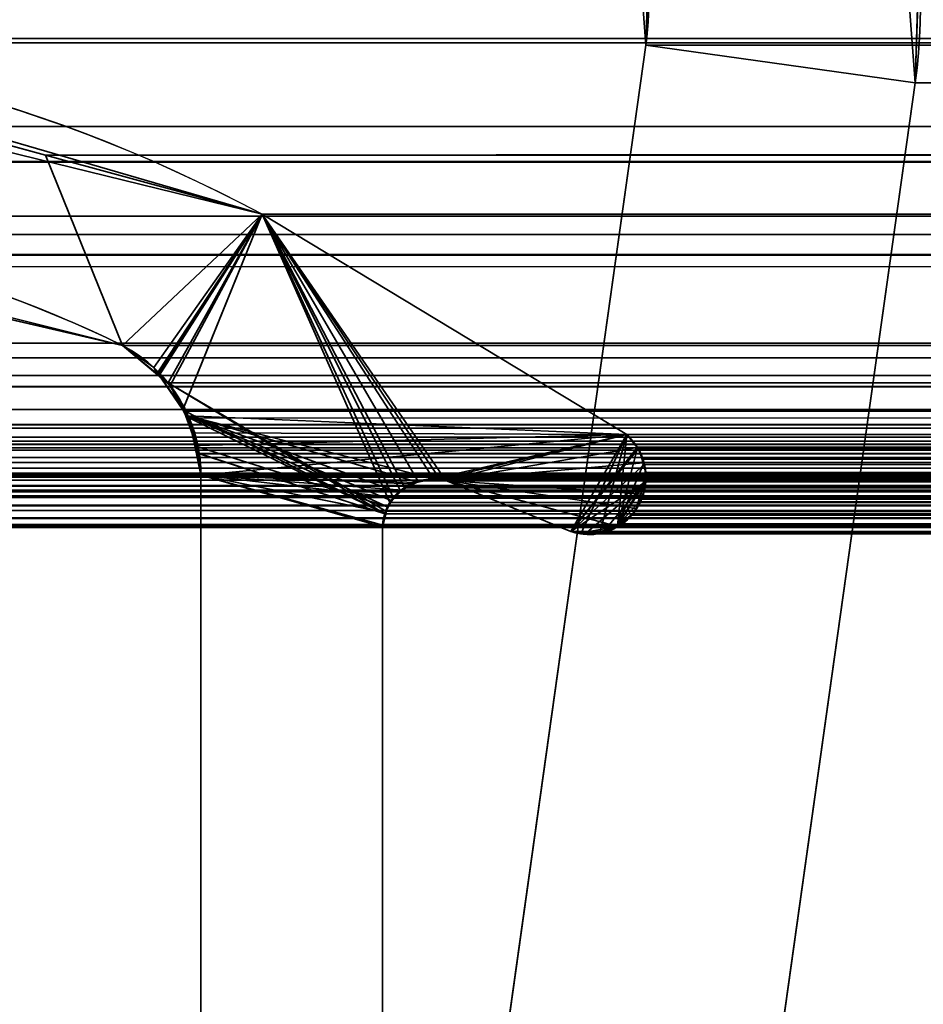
# Model space of a CAD drawing. Header units: millimetres. Extents: x -508 to 6708, y -115 to 193.
# Tile 749 of 1056: x 2595 to 2599.99, y 7.91 to 13.34. Entities that reach past the tile are written whole.
import ezdxf

# ---------------------------------------------------------------- set-up
doc = ezdxf.new("R2010")
doc.units = ezdxf.units.MM
doc.layers.add('151', color=7, linetype='Continuous', true_color=0xffffff)

# ---------------------------------------------------------------- blocks, each defined once
blk = doc.blocks.new('UG_SURFACE_003')
at = {"layer": '151', "color": 252, "linetype": 'Continuous', "lineweight": 35}
for points in [[(3607.5001, -10, 2215.25), (3607.5001, 174.4, 2215.25), (2392.4999, 174.4, 2215.25), (2392.4999, -10, 2215.25)], [(2542.5, -10, 2065.2499), (2542.5, 174.4, 2065.2499), (3457.5, 174.4, 2065.2499), (3457.5, -10, 2065.2499)]]:
    blk.add_3dface(points, dxfattribs=at)
blk = doc.blocks.new('UG_SURFACE_208')
at = {"layer": '151', "color": 252, "linetype": 'Continuous', "lineweight": 35}
for points in [[(2598.4547, 13.2001, -7.75), (2598.4049, 13.8687, -7.75), (2599.8433, 14.2948, -7.75), (2599.9401, 12.9913, -7.75)], [(2599.9615, 13.6483, 2007.2885), (2599.9401, 12.9913, -7.75), (2599.8433, 14.2948, -7.75)], [(2598.4657, 13.5371, 2008.7843), (2598.4049, 13.8687, -7.75), (2598.4547, 13.2001, -7.75)], [(2599.9401, 12.9913, 2007.3099), (2599.9615, 13.6483, 2007.2885), (2598.4657, 13.5371, 2008.7843), (2598.4547, 13.2001, 2008.7953)], [(2599.9615, 13.6483, 2007.2885), (2599.9401, 12.9913, 2007.3099), (2599.9401, 12.9913, -7.75)], [(2598.4547, 13.2001, -7.75), (2598.4547, 13.2001, 2008.7953), (2598.4657, 13.5371, 2008.7843)], [(2598.4547, 13.2001, 2008.7953), (2598.4547, 13.2001, -7.75), (2597.5218, 6.5631, -7.75), (2597.5218, 6.5631, 2009.7282)], [(2599.0074, 6.3544, 2008.2426), (2599.9401, 12.9913, 2007.3099), (2598.4547, 13.2001, 2008.7953), (2597.5218, 6.5631, 2009.7282)], [(2597.5218, 6.5631, -7.75), (2598.4547, 13.2001, -7.75), (2599.9401, 12.9913, -7.75), (2599.0074, 6.3544, -7.75)], [(2599.9401, 12.9913, 2007.3099), (2599.0074, 6.3544, 2008.2426), (2599.0074, 6.3544, -7.75), (2599.9401, 12.9913, -7.75)]]:
    blk.add_3dface(points, dxfattribs=at)
blk = doc.blocks.new('UG_SURFACE_209')
at = {"layer": '151', "color": 252, "linetype": 'Continuous', "lineweight": 35}
for points in [[(2598.4547, 13.2001, -7.75), (2598.4049, 13.8687, -7.75), (2599.8433, 14.2948, -7.75), (2599.9401, 12.9913, -7.75)], [(2599.9615, 13.6483, 2007.2885), (2599.9401, 12.9913, -7.75), (2599.8433, 14.2948, -7.75)], [(2598.4657, 13.5371, 2008.7843), (2598.4049, 13.8687, -7.75), (2598.4547, 13.2001, -7.75)], [(2599.9401, 12.9913, 2007.3099), (2599.9615, 13.6483, 2007.2885), (2598.4657, 13.5371, 2008.7843), (2598.4547, 13.2001, 2008.7953)], [(2599.9615, 13.6483, 2007.2885), (2599.9401, 12.9913, 2007.3099), (2599.9401, 12.9913, -7.75)], [(2598.4547, 13.2001, -7.75), (2598.4547, 13.2001, 2008.7953), (2598.4657, 13.5371, 2008.7843)], [(2598.4547, 13.2001, 2008.7953), (2598.4547, 13.2001, -7.75), (2597.5218, 6.5631, -7.75), (2597.5218, 6.5631, 2009.7282)], [(2599.0074, 6.3544, 2008.2426), (2599.9401, 12.9913, 2007.3099), (2598.4547, 13.2001, 2008.7953), (2597.5218, 6.5631, 2009.7282)], [(2597.5218, 6.5631, -7.75), (2598.4547, 13.2001, -7.75), (2599.9401, 12.9913, -7.75), (2599.0074, 6.3544, -7.75)], [(2599.9401, 12.9913, 2007.3099), (2599.0074, 6.3544, 2008.2426), (2599.0074, 6.3544, -7.75), (2599.9401, 12.9913, -7.75)]]:
    blk.add_3dface(points, dxfattribs=at)
blk = doc.blocks.new('UG_SURFACE_210')
at = {"layer": '151', "color": 252, "linetype": 'Continuous', "lineweight": 35}
for points in [[(2598.4547, 13.2001, 2008.7953), (2598.4657, 13.5371, 2008.7843), (2599.9615, 13.6483, 2007.2885), (2599.9401, 12.9913, 2007.3099)], [(3400.0385, 13.6483, 2007.2885), (2599.9401, 12.9913, 2007.3099), (2599.9615, 13.6483, 2007.2885)], [(3400.0385, 13.6483, 2007.2885), (3400.0599, 12.9913, 2007.3099), (2599.9401, 12.9913, 2007.3099)], [(2598.4657, 13.5371, 2008.7843), (2598.4547, 13.2001, 2008.7953), (3401.5453, 13.2001, 2008.7953)], [(2598.4657, 13.5371, 2008.7843), (3401.5453, 13.2001, 2008.7953), (3401.5343, 13.5371, 2008.7843)], [(2585.5, -21.92, 2021.75), (3414.5, -21.92, 2021.75), (3414.5, 13.42, 2021.75), (2585.5, 13.42, 2021.75)], [(2586.9999, -21.92, 2020.2501), (2586.9999, 13.42, 2020.2501), (3413.0001, 13.42, 2020.2501), (3413.0001, -21.92, 2020.2501)], [(2598.4547, 13.2001, 2008.7953), (2597.5218, 6.5631, 2009.7282), (3402.4782, 6.5631, 2009.7282), (3401.5453, 13.2001, 2008.7953)], [(2597.5218, 6.5631, 2009.7282), (2598.4547, 13.2001, 2008.7953), (2599.9401, 12.9913, 2007.3099), (2599.0074, 6.3544, 2008.2426)], [(2599.9401, 12.9913, 2007.3099), (3400.0599, 12.9913, 2007.3099), (3400.9926, 6.3544, 2008.2426), (2599.0074, 6.3544, 2008.2426)]]:
    blk.add_3dface(points, dxfattribs=at)
blk = doc.blocks.new('UG_SURFACE_216')
at = {"layer": '151', "color": 7, "linetype": 'Continuous', "lineweight": 35}
for points in [[(2593.657, 13.0469, -7.75), (2593.6592, 12.9246, 2013.5908), (2596.3371, 12.2666, 2010.9129)], [(2596.3371, 12.2666, 2010.9129), (2596.3371, 12.2666, -7.75), (2593.657, 13.0469, -7.75)], [(2593.657, 13.0469, -7.75), (2596.3371, 12.2666, -7.75), (2595.5677, 11.5427, -7.75), (2594.0132, 11.9305, -7.75)], [(2594.0294, 11.8991, 2013.2208), (2595.5677, 11.5427, 2011.6823), (2596.3371, 12.2666, 2010.9129), (2593.6592, 12.9246, 2013.5908)], [(2595.7394, 11.4215, -7.75), (2595.5677, 11.5427, -7.75), (2596.3371, 12.2666, -7.75)], [(2596.3371, 12.2666, 2010.9129), (2595.5677, 11.5427, 2011.6823), (2595.7596, 11.3814, 2011.4903)], [(2595.7603, 11.3921, -7.75), (2595.7394, 11.4215, -7.75), (2596.3371, 12.2666, -7.75)], [(2595.7596, 11.3814, 2011.4903), (2595.8309, 11.3216, 2011.4191), (2596.3371, 12.2666, 2010.9129)], [(2595.9022, 11.1942, -7.75), (2595.7603, 11.3921, -7.75), (2596.3371, 12.2666, -7.75)], [(2596.3371, 12.2666, 2010.9129), (2595.8309, 11.3216, 2011.4191), (2595.8993, 11.1889, 2011.3509)], [(2595.8993, 11.1889, 2011.3509), (2595.9654, 11.0607, 2011.2846), (2598.35, 11.0514, 2008.8999), (2596.3371, 12.2666, 2010.9129)], [(2596.3371, 12.2666, -7.75), (2598.35, 11.0514, -7.75), (2595.9299, 11.1557, -7.75), (2595.9022, 11.1942, -7.75)], [(2596.3371, 12.2666, 2010.9129), (2598.35, 11.0514, 2008.8999), (2598.35, 11.0514, -7.75), (2596.3371, 12.2666, -7.75)], [(2594.0132, 11.9305, -7.75), (2595.5677, 11.5427, -7.75), (2595.5677, 11.5427, 2011.6823)], [(2595.5677, 11.5427, 2011.6823), (2594.0294, 11.8991, 2013.2208), (2594.0132, 11.9305, -7.75)], [(2595.5677, 11.5427, -7.75), (2595.7394, 11.4215, -7.75), (2595.7596, 11.3814, 2011.4903)], [(2595.7596, 11.3814, 2011.4903), (2595.5677, 11.5427, 2011.6823), (2595.5677, 11.5427, -7.75)], [(2595.7394, 11.4215, -7.75), (2595.7603, 11.3921, -7.75), (2595.7596, 11.3814, 2011.4903)], [(2595.8309, 11.3216, 2011.4191), (2595.7596, 11.3814, 2011.4903), (2595.7603, 11.3921, -7.75)], [(2595.7603, 11.3921, -7.75), (2595.9022, 11.1942, -7.75), (2595.8993, 11.1889, 2011.3509)], [(2595.8993, 11.1889, 2011.3509), (2595.8309, 11.3216, 2011.4191), (2595.7603, 11.3921, -7.75)], [(2595.9654, 11.0607, 2011.2846), (2595.8993, 11.1889, 2011.3509), (2595.9022, 11.1942, -7.75)], [(2595.9022, 11.1942, -7.75), (2595.9299, 11.1557, -7.75), (2595.9756, 10.9915, 2011.2743)], [(2595.9756, 10.9915, 2011.2743), (2595.9654, 11.0607, 2011.2846), (2595.9022, 11.1942, -7.75)], [(2595.9654, 10.9898, -7.75), (2595.9299, 11.1557, -7.75), (2597.0285, 10.6524, -7.75)], [(2595.9299, 11.1557, -7.75), (2597.0879, 10.7338, -7.75), (2597.0528, 10.6857, -7.75)], [(2595.9299, 11.1557, -7.75), (2597.1832, 10.7922, -7.75), (2597.1096, 10.7471, -7.75), (2597.0879, 10.7338, -7.75)], [(2597.3179, 10.8051, -7.75), (2597.2838, 10.8082, -7.75), (2595.9299, 11.1557, -7.75), (2598.35, 11.0514, -7.75)], [(2597.2838, 10.8082, -7.75), (2597.1878, 10.793, -7.75), (2597.1832, 10.7922, -7.75), (2595.9299, 11.1557, -7.75)], [(2597.0528, 10.6857, -7.75), (2597.0285, 10.6524, -7.75), (2595.9299, 11.1557, -7.75)], [(2595.9299, 11.1557, -7.75), (2595.9654, 10.9898, -7.75), (2595.9756, 10.9915, 2011.2743)], [(2598.35, 11.0514, 2008.8999), (2595.9654, 11.0607, 2011.2846), (2595.9756, 10.9915, 2011.2743)], [(2595.9756, 10.9915, 2011.2743), (2596, 10.8277, 2011.25), (2598.35, 11.0514, 2008.8999)], [(2597.1885, 10.7875, 2010.0615), (2597.2838, 10.8082, 2009.9661), (2598.35, 11.0514, 2008.8999), (2596, 10.8277, 2011.25)], [(2598.35, 11.0514, 2008.8999), (2597.2838, 10.8082, 2009.9661), (2597.3179, 10.8051, 2009.932)], [(2598.35, 11.0514, -7.75), (2597.3516, 10.798, -7.75), (2597.3179, 10.8051, -7.75)], [(2597.3179, 10.8051, 2009.932), (2597.3516, 10.798, 2009.8984), (2598.35, 11.0514, 2008.8999)], [(2597.3516, 10.798, -7.75), (2598.35, 11.0514, -7.75), (2598.4058, 10.9797, -7.75)], [(2598.35, 11.0514, 2008.8999), (2597.3516, 10.798, 2009.8984), (2598.0399, 10.5173, 2009.2101), (2598.0966, 10.5037, 2009.1534)], [(2598.0966, 10.5037, 2009.1534), (2598.0968, 10.5036, 2009.1531), (2598.202, 10.5184, 2009.048), (2598.35, 11.0514, 2008.8999)], [(2598.202, 10.5184, 2009.048), (2598.2704, 10.528, 2008.9796), (2598.2988, 10.5489, 2008.9514), (2598.35, 11.0514, 2008.8999)], [(2598.4075, 10.9798, 2008.8425), (2598.35, 11.0514, 2008.8999), (2598.2988, 10.5489, 2008.9514)], [(2598.35, 11.0514, -7.75), (2598.35, 11.0514, 2008.8999), (2598.4075, 10.9798, 2008.8425)], [(2598.4075, 10.9798, 2008.8425), (2598.4058, 10.9797, -7.75), (2598.35, 11.0514, -7.75)], [(2596, 10.8277, 2011.25), (2595.9756, 10.9915, 2011.2743), (2595.9654, 10.9898, -7.75)], [(2597.0285, 10.6524, -7.75), (2597.0209, 10.6205, -7.75), (2596, 10.8277, -7.75), (2595.9654, 10.9898, -7.75)], [(2595.9654, 10.9898, -7.75), (2596, 10.8277, -7.75), (2596, 10.8277, 2011.25)], [(2598.4058, 10.9797, -7.75), (2598.4218, 10.9593, -7.75), (2598.4392, 10.8953, -7.75), (2597.3516, 10.798, -7.75)], [(2598.4437, 10.8957, 2008.8062), (2598.4173, 10.9675, 2008.8327), (2598.4075, 10.9798, 2008.8425), (2598.2988, 10.5489, 2008.9514)], [(2598.4058, 10.9797, -7.75), (2598.4075, 10.9798, 2008.8425), (2598.4173, 10.9675, 2008.8327)], [(2598.4173, 10.9675, 2008.8327), (2598.4218, 10.9593, -7.75), (2598.4058, 10.9797, -7.75)], [(2598.4173, 10.9675, 2008.8327), (2598.4392, 10.8953, -7.75), (2598.4218, 10.9593, -7.75)], [(2598.4173, 10.9675, 2008.8327), (2598.4437, 10.8957, 2008.8062), (2598.4392, 10.8953, -7.75)], [(2598.4392, 10.8953, -7.75), (2598.4557, 10.835, -7.75), (2598.4528, 10.8107, -7.75), (2597.3516, 10.798, -7.75)], [(2598.2988, 10.5489, 2008.9514), (2598.454, 10.81, 2008.796), (2598.4497, 10.8796, 2008.8003), (2598.4437, 10.8957, 2008.8062)], [(2598.4557, 10.835, -7.75), (2598.4392, 10.8953, -7.75), (2598.4437, 10.8957, 2008.8062)], [(2598.4557, 10.835, -7.75), (2598.4437, 10.8957, 2008.8062), (2598.4497, 10.8796, 2008.8003)], [(2598.4497, 10.8796, 2008.8003), (2598.4528, 10.8107, -7.75), (2598.4557, 10.835, -7.75)], [(2598.4497, 10.8796, 2008.8003), (2598.454, 10.81, 2008.796), (2598.4528, 10.8107, -7.75)], [(2596, 4.7035, -7.75), (2596, 10.8277, -7.75), (2597.002, 10.5427, -7.75), (2597.002, 6.7467, -7.75)], [(2597.0209, 10.6205, -7.75), (2597.002, 10.5427, -7.75), (2596, 10.8277, -7.75)], [(2597.002, 6.7467, 2010.2479), (2597.002, 10.5427, 2010.2479), (2596, 10.8277, 2011.25), (2596, 4.7035, 2011.25)], [(2597.002, 10.5427, 2010.2479), (2597.0161, 10.6216, 2010.2339), (2597.0163, 10.6222, 2010.2339), (2596, 10.8277, 2011.25)], [(2596, 10.8277, 2011.25), (2597.1546, 10.7801, 2010.0954), (2597.1885, 10.7875, 2010.0615)], [(2596, 10.8277, 2011.25), (2597.0614, 10.705, 2010.1886), (2597.11, 10.7442, 2010.1399)], [(2597.11, 10.7442, 2010.1399), (2597.1546, 10.7801, 2010.0954), (2596, 10.8277, 2011.25)], [(2596, 10.8277, 2011.25), (2597.0163, 10.6222, 2010.2339), (2597.0511, 10.6862, 2010.1988), (2597.0614, 10.705, 2010.1886)], [(2596, 10.8277, -7.75), (2596, 4.7035, -7.75), (2596, 4.7035, 2011.25), (2596, 10.8277, 2011.25)], [(2597.1878, 10.793, -7.75), (2597.2838, 10.8082, -7.75), (2597.2838, 10.8082, 2009.9661)], [(2597.2838, 10.8082, 2009.9661), (2597.1885, 10.7875, 2010.0615), (2597.1878, 10.793, -7.75)], [(2597.2838, 10.8082, -7.75), (2597.3179, 10.8051, -7.75), (2597.3516, 10.798, 2009.8984)], [(2597.3516, 10.798, 2009.8984), (2597.3179, 10.8051, 2009.932), (2597.2838, 10.8082, -7.75)], [(2597.3179, 10.8051, 2009.932), (2597.2838, 10.8082, 2009.9661), (2597.2838, 10.8082, -7.75)], [(2597.3516, 10.798, -7.75), (2598.4528, 10.8107, -7.75), (2598.4421, 10.723, -7.75)], [(2598.454, 10.81, 2008.796), (2598.2988, 10.5489, 2008.9514), (2598.3772, 10.6068, 2008.8727), (2598.4008, 10.6452, 2008.8491)], [(2598.4399, 10.724, 2008.81), (2598.4552, 10.7899, 2008.7948), (2598.454, 10.81, 2008.796), (2598.4008, 10.6452, 2008.8491)], [(2598.4552, 10.7899, 2008.7948), (2598.4421, 10.723, -7.75), (2598.4528, 10.8107, -7.75)], [(2598.4528, 10.8107, -7.75), (2598.454, 10.81, 2008.796), (2598.4552, 10.7899, 2008.7948)], [(2597.1096, 10.7471, -7.75), (2597.1832, 10.7922, -7.75), (2597.1885, 10.7875, 2010.0615)], [(2597.1885, 10.7875, 2010.0615), (2597.1546, 10.7801, 2010.0954), (2597.1096, 10.7471, -7.75)], [(2597.1546, 10.7801, 2010.0954), (2597.11, 10.7442, 2010.1399), (2597.1096, 10.7471, -7.75)], [(2597.1832, 10.7922, -7.75), (2597.1878, 10.793, -7.75), (2597.1885, 10.7875, 2010.0615)], [(2597.3179, 10.8051, -7.75), (2597.3516, 10.798, -7.75), (2597.3516, 10.798, 2009.8984)], [(2598.0399, 10.5173, 2009.2101), (2597.3516, 10.798, 2009.8984), (2597.3516, 10.798, -7.75), (2598.0399, 10.5173, -7.75)], [(2597.3516, 10.798, -7.75), (2598.4421, 10.723, -7.75), (2598.4416, 10.7207, -7.75), (2598.3987, 10.6444, -7.75)], [(2598.3987, 10.6444, -7.75), (2598.3772, 10.6068, -7.75), (2598.2995, 10.5449, -7.75), (2597.3516, 10.798, -7.75)], [(2598.0973, 10.5103, -7.75), (2598.0399, 10.5173, -7.75), (2597.3516, 10.798, -7.75), (2598.2995, 10.5449, -7.75)], [(2598.4552, 10.7899, 2008.7948), (2598.4399, 10.724, 2008.81), (2598.4421, 10.723, -7.75)], [(2597.0614, 10.705, 2010.1886), (2597.0511, 10.6862, 2010.1988), (2597.0528, 10.6857, -7.75)], [(2597.0528, 10.6857, -7.75), (2597.0879, 10.7338, -7.75), (2597.11, 10.7442, 2010.1399)], [(2597.11, 10.7442, 2010.1399), (2597.0614, 10.705, 2010.1886), (2597.0528, 10.6857, -7.75)], [(2597.0879, 10.7338, -7.75), (2597.1096, 10.7471, -7.75), (2597.11, 10.7442, 2010.1399)], [(2598.3987, 10.6444, -7.75), (2598.4416, 10.7207, -7.75), (2598.4399, 10.724, 2008.81)], [(2598.4399, 10.724, 2008.81), (2598.4344, 10.7002, 2008.8155), (2598.3987, 10.6444, -7.75)], [(2598.4344, 10.7002, 2008.8155), (2598.4008, 10.6452, 2008.8491), (2598.3987, 10.6444, -7.75)], [(2598.4008, 10.6452, 2008.8491), (2598.4344, 10.7002, 2008.8155), (2598.4399, 10.724, 2008.81)], [(2598.4416, 10.7207, -7.75), (2598.4421, 10.723, -7.75), (2598.4399, 10.724, 2008.81)], [(2597.0511, 10.6862, 2010.1988), (2597.0163, 10.6222, 2010.2339), (2597.0285, 10.6524, -7.75)], [(2597.0209, 10.6205, -7.75), (2597.0285, 10.6524, -7.75), (2597.0163, 10.6222, 2010.2339)], [(2597.0285, 10.6524, -7.75), (2597.0528, 10.6857, -7.75), (2597.0511, 10.6862, 2010.1988)], [(2598.3772, 10.6068, -7.75), (2598.3987, 10.6444, -7.75), (2598.4008, 10.6452, 2008.8491)], [(2598.4008, 10.6452, 2008.8491), (2598.3772, 10.6068, 2008.8727), (2598.3772, 10.6068, -7.75)], [(2597.002, 10.5427, -7.75), (2597.0209, 10.6205, -7.75), (2597.0161, 10.6216, 2010.2339)], [(2597.0161, 10.6216, 2010.2339), (2597.002, 10.5427, 2010.2479), (2597.002, 10.5427, -7.75)], [(2597.0163, 10.6222, 2010.2339), (2597.0161, 10.6216, 2010.2339), (2597.0209, 10.6205, -7.75)], [(2598.3772, 10.6068, 2008.8727), (2598.2988, 10.5489, 2008.9514), (2598.2995, 10.5449, -7.75)], [(2598.2995, 10.5449, -7.75), (2598.3772, 10.6068, -7.75), (2598.3772, 10.6068, 2008.8727)], [(2597.002, 10.5427, 2010.2479), (2597.002, 6.7467, 2010.2479), (2597.002, 6.7467, -7.75), (2597.002, 10.5427, -7.75)], [(2598.0973, 10.5103, -7.75), (2598.2995, 10.5449, -7.75), (2598.2916, 10.5385, -7.75), (2598.2013, 10.5113, -7.75)], [(2598.2013, 10.5113, -7.75), (2598.2916, 10.5385, -7.75), (2598.2988, 10.5489, 2008.9514)], [(2598.2988, 10.5489, 2008.9514), (2598.2704, 10.528, 2008.9796), (2598.2013, 10.5113, -7.75)], [(2598.2916, 10.5385, -7.75), (2598.2995, 10.5449, -7.75), (2598.2988, 10.5489, 2008.9514)], [(2598.0399, 10.5173, -7.75), (2598.0973, 10.5103, -7.75), (2598.0966, 10.5037, 2009.1534)], [(2598.0966, 10.5037, 2009.1534), (2598.0399, 10.5173, 2009.2101), (2598.0399, 10.5173, -7.75)], [(2598.0968, 10.5036, 2009.1531), (2598.0966, 10.5037, 2009.1534), (2598.0973, 10.5103, -7.75)], [(2598.202, 10.5184, 2009.048), (2598.0968, 10.5036, 2009.1531), (2598.0973, 10.5103, -7.75)], [(2598.0973, 10.5103, -7.75), (2598.1691, 10.5016, -7.75), (2598.202, 10.5184, 2009.048)], [(2598.2013, 10.5113, -7.75), (2598.1691, 10.5016, -7.75), (2598.0973, 10.5103, -7.75)], [(2598.1691, 10.5016, -7.75), (2598.2013, 10.5113, -7.75), (2598.202, 10.5184, 2009.048)], [(2598.2704, 10.528, 2008.9796), (2598.202, 10.5184, 2009.048), (2598.2013, 10.5113, -7.75)]]:
    blk.add_3dface(points, dxfattribs=at)
blk = doc.blocks.new('UG_SURFACE_217')
at = {"layer": '151', "color": 7, "linetype": 'Continuous', "lineweight": 35}
for points in [[(2590.1845, 12.7511, 2017.0655), (3409.8155, 12.7511, 2017.0655), (3407.3503, 13.2116, 2014.6003), (2592.6497, 13.2116, 2014.6003)], [(2592.7813, 13.2362, 2014.4687), (2592.6497, 13.2116, 2014.6003), (3407.3503, 13.2116, 2014.6003)], [(2595.5677, 11.5427, 2011.6823), (2593.6971, 11.9776, 2013.5529), (2592.7813, 13.2362, 2014.4687), (2595.1421, 12.5924, 2012.1078)], [(2592.7813, 13.2362, 2014.4687), (3407.3503, 13.2116, 2014.6003), (3407.2187, 13.2362, 2014.4687)], [(3407.2187, 13.2362, 2014.4687), (2595.1421, 12.5924, 2012.1078), (2592.7813, 13.2362, 2014.4687)], [(3407.2187, 13.2362, 2014.4687), (3404.8579, 12.5924, 2012.1078), (2595.1421, 12.5924, 2012.1078)], [(3410.85, 12.5578, 2018.1), (3409.8155, 12.7511, 2017.0655), (2590.1845, 12.7511, 2017.0655), (2589.15, 12.5578, 2018.1)], [(2589.15, 12.5578, 2018.1), (2588.3482, 12.1555, 2018.9021), (3411.6518, 12.1555, 2018.9021)], [(2589.15, 12.5578, 2018.1), (3411.6518, 12.1555, 2018.9021), (3410.85, 12.5578, 2018.1)], [(2595.1421, 12.5924, 2012.1078), (2596.3371, 12.2666, 2010.9129), (2595.5677, 11.5427, 2011.6823)], [(2595.1421, 12.5924, 2012.1078), (3404.8579, 12.5924, 2012.1078), (3403.6629, 12.2666, 2010.9129), (2596.3371, 12.2666, 2010.9129)], [(3408.4382, 12.0475, 2015.6882), (2591.5618, 12.0441, 2015.6882), (2592.4995, 12.2561, 2014.7505)], [(2592.4995, 12.2561, 2014.7505), (2593.6971, 11.9776, 2013.5529), (3406.2877, 12.1186, 2013.5379)], [(3406.2877, 12.1186, 2013.5379), (3407.5217, 12.2561, 2014.7717), (2592.4995, 12.2561, 2014.7505)], [(3407.5217, 12.2561, 2014.7717), (3408.4382, 12.0475, 2015.6882), (2592.4995, 12.2561, 2014.7505)], [(2595.7696, 11.377, 2011.4803), (2595.5677, 11.5427, 2011.6823), (2596.3371, 12.2666, 2010.9129)], [(2596.3371, 12.2666, 2010.9129), (2595.819, 11.3367, 2011.4312), (2595.7696, 11.377, 2011.4803)], [(2595.819, 11.3367, 2011.4312), (2596.3371, 12.2666, 2010.9129), (2597.0414, 10.6764, 2010.2086), (2597.0201, 10.6288, 2010.2298)], [(2598.0399, 10.5173, 2009.2101), (2597.3516, 10.798, 2009.8984), (2596.3371, 12.2666, 2010.9129), (2598.35, 11.0514, 2008.8999)], [(2596.3371, 12.2666, 2010.9129), (2597.3516, 10.798, 2009.8984), (2597.3184, 10.805, 2009.9316)], [(2596.3371, 12.2666, 2010.9129), (2597.2838, 10.8082, 2009.9661), (2597.1973, 10.7967, 2010.0527)], [(2596.3371, 12.2666, 2010.9129), (2597.0993, 10.7439, 2010.1507), (2597.0628, 10.7013, 2010.1871)], [(2596.3371, 12.2666, 2010.9129), (2597.1966, 10.7966, 2010.0534), (2597.1239, 10.7572, 2010.1261)], [(2597.3184, 10.805, 2009.9316), (2597.2838, 10.8082, 2009.9661), (2596.3371, 12.2666, 2010.9129)], [(2597.0628, 10.7013, 2010.1871), (2597.0414, 10.6764, 2010.2086), (2596.3371, 12.2666, 2010.9129)], [(2597.1973, 10.7967, 2010.0527), (2597.1966, 10.7966, 2010.0534), (2596.3371, 12.2666, 2010.9129)], [(2597.1239, 10.7572, 2010.1261), (2597.0993, 10.7439, 2010.1507), (2596.3371, 12.2666, 2010.9129)], [(3403.6629, 12.2666, 2010.9129), (3401.65, 11.0514, 2008.8999), (2598.35, 11.0514, 2008.8999), (2596.3371, 12.2666, 2010.9129)], [(3413.4445, 11.0875, 2020.6945), (3411.6518, 12.1555, 2018.9021), (2588.3482, 12.1555, 2018.9021), (2586.5555, 11.0875, 2020.6945)], [(3405.9768, 12.084, 2013.2267), (3406.2877, 12.1186, 2013.5379), (2593.6971, 11.9776, 2013.5529)], [(3405.9768, 12.084, 2013.2267), (2593.6971, 11.9776, 2013.5529), (2595.5677, 11.5427, 2011.6823)], [(2595.5677, 11.5427, 2011.6823), (3404.4323, 11.5427, 2011.6823), (3405.9768, 12.084, 2013.2267)], [(3410.5949, 11.5565, 2017.8449), (2589.4051, 11.5565, 2017.8449), (2591.5618, 12.0441, 2015.6882)], [(2591.5618, 12.0441, 2015.6882), (3408.4382, 12.0475, 2015.6882), (3410.5949, 11.5565, 2017.8449)], [(2589.2897, 11.4744, 2017.9603), (2589.4051, 11.5565, 2017.8449), (3410.5949, 11.5565, 2017.8449)], [(3410.5949, 11.5565, 2017.8449), (3410.713, 11.4838, 2017.9632), (2589.2897, 11.4744, 2017.9603)], [(2595.7696, 11.377, 2011.4803), (3404.2304, 11.377, 2011.4803), (3404.4323, 11.5427, 2011.6823), (2595.5677, 11.5427, 2011.6823)], [(2589.1531, 11.3772, 2018.0972), (2589.2897, 11.4744, 2017.9603), (3410.713, 11.4838, 2017.9632)], [(3410.713, 11.4838, 2017.9632), (3410.7702, 11.4486, 2018.0202), (2589.1531, 11.3772, 2018.0972)], [(3410.7702, 11.4486, 2018.0202), (2589.1099, 11.3156, 2018.1401), (2589.1531, 11.3772, 2018.0972)], [(3410.7702, 11.4486, 2018.0202), (3410.8899, 11.3131, 2018.1398), (2589.1099, 11.3156, 2018.1401)], [(3404.181, 11.3367, 2011.4312), (2595.7696, 11.377, 2011.4803), (2595.819, 11.3367, 2011.4312)], [(3404.181, 11.3367, 2011.4312), (3404.2304, 11.377, 2011.4803), (2595.7696, 11.377, 2011.4803)], [(2589.0219, 11.19, 2018.2281), (2589.1099, 11.3156, 2018.1401), (3410.8899, 11.3131, 2018.1398)], [(3410.8899, 11.3131, 2018.1398), (3410.9421, 11.2541, 2018.1921), (2589.0219, 11.19, 2018.2281)], [(2595.819, 11.3367, 2011.4312), (3404.0871, 11.1807, 2011.337), (3404.181, 11.3367, 2011.4312)], [(2595.819, 11.3367, 2011.4312), (2595.9129, 11.1807, 2011.337), (3404.0871, 11.1807, 2011.337)], [(2597.0201, 10.6288, 2010.2298), (2597.0137, 10.6145, 2010.2363), (2595.819, 11.3367, 2011.4312)], [(2595.9129, 11.1807, 2011.337), (2595.819, 11.3367, 2011.4312), (2597.0137, 10.6145, 2010.2363)], [(3410.9421, 11.2541, 2018.1921), (2588.9926, 11.1062, 2018.2574), (2589.0219, 11.19, 2018.2281)], [(3410.9421, 11.2541, 2018.1921), (3411.0098, 11.1076, 2018.2598), (2588.9926, 11.1062, 2018.2574)], [(3404.0091, 10.9475, 2011.2591), (2595.9129, 11.1807, 2011.337), (2595.9351, 11.1441, 2011.3151)], [(3404.0091, 10.9475, 2011.2591), (3404.0649, 11.1441, 2011.3151), (2595.9129, 11.1807, 2011.337)], [(3404.0649, 11.1441, 2011.3151), (3404.0871, 11.1807, 2011.337), (2595.9129, 11.1807, 2011.337)], [(2597.0137, 10.6145, 2010.2363), (2595.9351, 11.1441, 2011.3151), (2595.9129, 11.1807, 2011.337)], [(3404.0089, 10.9448, 2011.2588), (2595.9351, 11.1441, 2011.3151), (2595.9909, 10.9475, 2011.2591)], [(2595.9351, 11.1441, 2011.3151), (3404.0089, 10.9448, 2011.2588), (3404.0091, 10.9475, 2011.2591)], [(2595.9909, 10.9475, 2011.2591), (2595.9351, 11.1441, 2011.3151), (2597.0137, 10.6145, 2010.2363)], [(2586.5555, 11.0875, 2020.6945), (2586.5009, 11.0381, 2020.7491), (3413.4982, 11.0362, 2020.7484)], [(3413.4982, 11.0362, 2020.7484), (3413.4445, 11.0875, 2020.6945), (2586.5555, 11.0875, 2020.6945)], [(2588.9547, 10.9977, 2018.2953), (2588.9926, 11.1062, 2018.2574), (3411.0098, 11.1076, 2018.2598)], [(3411.0098, 11.1076, 2018.2598), (3411.0248, 11.0751, 2018.275), (2588.9547, 10.9977, 2018.2953)], [(2586.5009, 11.0381, 2020.7491), (2586.4761, 11.0155, 2020.7739), (3413.533, 11.0032, 2020.7829)], [(3413.533, 11.0032, 2020.7829), (3413.4982, 11.0362, 2020.7484), (2586.5009, 11.0381, 2020.7491)], [(3411.0248, 11.0751, 2018.275), (3411.0615, 10.8663, 2018.3115), (2588.9547, 10.9977, 2018.2953)], [(2598.35, 11.0514, 2008.8999), (2598.4089, 10.9819, 2008.841), (2598.0399, 10.5173, 2009.2101)], [(2598.4089, 10.9819, 2008.841), (2598.35, 11.0514, 2008.8999), (3401.65, 11.0514, 2008.8999)], [(2598.4089, 10.9819, 2008.841), (3401.65, 11.0514, 2008.8999), (3401.5877, 10.9763, 2008.8377)], [(2586.4515, 10.9779, 2020.7984), (2586.4472, 10.9663, 2020.8027), (3413.552, 10.9651, 2020.802)], [(3413.552, 10.9651, 2020.802), (2586.4761, 11.0155, 2020.7739), (2586.4515, 10.9779, 2020.7984)], [(2586.4761, 11.0155, 2020.7739), (3413.552, 10.9651, 2020.802), (3413.533, 11.0032, 2020.7829)], [(3411.0615, 10.8663, 2018.3115), (2588.9385, 10.8663, 2018.3115), (2588.9547, 10.9977, 2018.2953)], [(2598.4089, 10.9819, 2008.841), (2598.4128, 10.9737, 2008.8372), (2598.0399, 10.5173, 2009.2101)], [(2598.0399, 10.5173, 2009.2101), (2598.4128, 10.9737, 2008.8372), (2598.4402, 10.9155, 2008.8098), (2598.4461, 10.8862, 2008.8038)], [(3401.5877, 10.9763, 2008.8377), (2598.4128, 10.9737, 2008.8372), (2598.4089, 10.9819, 2008.841)], [(3401.5877, 10.9763, 2008.8377), (3401.5868, 10.9742, 2008.8367), (2598.4128, 10.9737, 2008.8372)], [(2598.4402, 10.9155, 2008.8098), (2598.4128, 10.9737, 2008.8372), (3401.5868, 10.9742, 2008.8367)], [(2598.4402, 10.9155, 2008.8098), (3401.5868, 10.9742, 2008.8367), (3401.5551, 10.8998, 2008.805)], [(2586.432, 10.9257, 2020.8182), (2586.4217, 10.8984, 2020.8285), (3413.5852, 10.846, 2020.8352)], [(3413.552, 10.9651, 2020.802), (2586.4472, 10.9663, 2020.8027), (2586.432, 10.9257, 2020.8182)], [(2586.432, 10.9257, 2020.8182), (3413.569, 10.9316, 2020.8189), (3413.552, 10.9651, 2020.802)], [(2586.432, 10.9257, 2020.8182), (3413.5697, 10.9274, 2020.8199), (3413.569, 10.9316, 2020.8189)], [(3413.5852, 10.846, 2020.8352), (3413.5697, 10.9274, 2020.8199), (2586.432, 10.9257, 2020.8182)], [(2595.9909, 10.9475, 2011.2591), (2595.9911, 10.9448, 2011.2588), (3404.0089, 10.9448, 2011.2588)], [(2595.9911, 10.9448, 2011.2588), (2595.9909, 10.9475, 2011.2591), (2597.0137, 10.6145, 2010.2363)], [(2596, 10.8277, 2011.25), (3404, 10.8277, 2011.25), (3404.0089, 10.9448, 2011.2588), (2595.9911, 10.9448, 2011.2588)], [(2596, 10.8277, 2011.25), (2595.9911, 10.9448, 2011.2588), (2597.0137, 10.6145, 2010.2363), (2597.0035, 10.5516, 2010.2465)], [(2586.4217, 10.8984, 2020.8285), (2586.4155, 10.8381, 2020.8344), (3413.5852, 10.846, 2020.8352)], [(2588.9385, 5.7187, 2018.3115), (2588.9385, 10.8663, 2018.3115), (3411.0615, 10.8663, 2018.3115), (3411.0615, 5.7187, 2018.3115)], [(2598.4461, 10.8862, 2008.8038), (2598.4552, 10.8424, 2008.7948), (2598.4526, 10.791, 2008.7974), (2598.0399, 10.5173, 2009.2101)], [(3401.5551, 10.8998, 2008.805), (2598.4461, 10.8862, 2008.8038), (2598.4402, 10.9155, 2008.8098)], [(3401.5551, 10.8998, 2008.805), (3401.5534, 10.8867, 2008.8034), (2598.4461, 10.8862, 2008.8038)], [(2598.4552, 10.8424, 2008.7948), (2598.4461, 10.8862, 2008.8038), (3401.5534, 10.8867, 2008.8034)], [(2598.4552, 10.8424, 2008.7948), (3401.5534, 10.8867, 2008.8034), (3401.5439, 10.8115, 2008.7938)], [(3413.5845, 10.8085, 2020.8344), (2586.4155, 10.8381, 2020.8344), (2586.4146, 10.8282, 2020.8354)], [(2586.4146, 10.8282, 2020.8354), (2586.4282, 10.7445, 2020.822), (3413.5718, 10.7445, 2020.822)], [(3413.5718, 10.7445, 2020.822), (3413.5845, 10.8085, 2020.8344), (2586.4146, 10.8282, 2020.8354)], [(2586.4155, 10.8381, 2020.8344), (3413.5849, 10.8384, 2020.8352), (3413.5852, 10.846, 2020.8352)], [(3413.5845, 10.8085, 2020.8344), (3413.5849, 10.8384, 2020.8352), (2586.4155, 10.8381, 2020.8344)], [(3412.3995, 10.8171, 2019.6495), (3413.197, 10.5484, 2020.447), (2586.803, 10.5484, 2020.447), (2587.6005, 10.8171, 2019.6495)], [(3412.3995, 10.8171, 2019.6495), (2587.6005, 10.8171, 2019.6495), (2587.6145, 10.8176, 2019.6357)], [(3412.313, 10.819, 2019.563), (3412.3828, 10.8211, 2019.6328), (2587.6145, 10.8176, 2019.6357)], [(3412.3828, 10.8211, 2019.6328), (3412.3857, 10.8204, 2019.6357), (2587.6145, 10.8176, 2019.6357)], [(2587.6145, 10.8176, 2019.6357), (3412.3857, 10.8204, 2019.6357), (3412.3995, 10.8171, 2019.6495)], [(2587.6145, 10.8176, 2019.6357), (2587.687, 10.8202, 2019.563), (3412.313, 10.819, 2019.563)], [(3412.2686, 10.8177, 2019.5186), (2587.687, 10.8202, 2019.563), (2587.7166, 10.8212, 2019.5334)], [(3412.2686, 10.8177, 2019.5186), (3412.313, 10.819, 2019.563), (2587.687, 10.8202, 2019.563)], [(2587.7166, 10.8212, 2019.5334), (3412.2388, 10.8044, 2019.4888), (3412.2686, 10.8177, 2019.5186)], [(2587.7166, 10.8212, 2019.5334), (2587.7602, 10.7999, 2019.4898), (3412.2388, 10.8044, 2019.4888)], [(2596, 10.8277, 2011.25), (2596, 4.7035, 2011.25), (3404, 4.7035, 2011.25), (3404, 10.8277, 2011.25)], [(2597.0035, 10.5516, 2010.2465), (2597.002, 10.5427, 2010.2479), (2596, 10.8277, 2011.25)], [(2597.002, 10.5427, 2010.2479), (2597.002, 6.7467, 2010.2479), (2596, 4.7035, 2011.25), (2596, 10.8277, 2011.25)], [(2597.1973, 10.7967, 2010.0527), (2597.2838, 10.8082, 2009.9661), (3402.7162, 10.8082, 2009.9661)], [(3402.7162, 10.8082, 2009.9661), (3402.755, 10.8066, 2010.005), (2597.1973, 10.7967, 2010.0527)], [(3402.7162, 10.8082, 2009.9661), (2597.2838, 10.8082, 2009.9661), (2597.3184, 10.805, 2009.9316)], [(2597.3184, 10.805, 2009.9316), (3402.6484, 10.798, 2009.8984), (3402.7162, 10.8082, 2009.9661)], [(3401.5439, 10.8115, 2008.7938), (2598.4526, 10.791, 2008.7974), (2598.4552, 10.8424, 2008.7948)], [(3401.5439, 10.8115, 2008.7938), (3401.5465, 10.7913, 2008.7965), (2598.4526, 10.791, 2008.7974)], [(3412.1997, 10.787, 2019.4497), (3412.2388, 10.8044, 2019.4888), (2587.7602, 10.7999, 2019.4898)], [(3412.1997, 10.787, 2019.4497), (2587.7602, 10.7999, 2019.4898), (2587.8184, 10.7715, 2019.4316)], [(2587.8184, 10.7715, 2019.4316), (3412.1828, 10.7698, 2019.4328), (3412.1997, 10.787, 2019.4497)], [(3412.1828, 10.7698, 2019.4328), (2587.8184, 10.7715, 2019.4316), (2587.8265, 10.7677, 2019.4235)], [(2587.8265, 10.7677, 2019.4235), (3412.1268, 10.713, 2019.3768), (3412.1828, 10.7698, 2019.4328)], [(2587.8265, 10.7677, 2019.4235), (2587.8732, 10.7133, 2019.3768), (3412.1268, 10.713, 2019.3768)], [(3402.9016, 10.7431, 2010.1516), (2597.0993, 10.7439, 2010.1507), (2597.1239, 10.7572, 2010.1261)], [(3402.8556, 10.7747, 2010.1056), (2597.1239, 10.7572, 2010.1261), (2597.1966, 10.7966, 2010.0534)], [(3402.8556, 10.7747, 2010.1056), (3402.8766, 10.7603, 2010.1266), (2597.1239, 10.7572, 2010.1261)], [(2597.1239, 10.7572, 2010.1261), (3402.8766, 10.7603, 2010.1266), (3402.9016, 10.7431, 2010.1516)], [(3402.8556, 10.7747, 2010.1056), (2597.1966, 10.7966, 2010.0534), (2597.1973, 10.7967, 2010.0527)], [(3402.755, 10.8066, 2010.005), (3402.8022, 10.7917, 2010.0522), (2597.1973, 10.7967, 2010.0527)], [(2597.1973, 10.7967, 2010.0527), (3402.8022, 10.7917, 2010.0522), (3402.8556, 10.7747, 2010.1056)], [(2597.3184, 10.805, 2009.9316), (2597.3516, 10.798, 2009.8984), (3402.6484, 10.798, 2009.8984)], [(3401.9601, 10.5173, 2009.2101), (3402.6484, 10.798, 2009.8984), (2597.3516, 10.798, 2009.8984), (2598.0399, 10.5173, 2009.2101)], [(2598.1262, 10.5091, 2009.1238), (2598.0399, 10.5173, 2009.2101), (2598.4526, 10.791, 2008.7974)], [(2598.2211, 10.5179, 2009.0289), (2598.1853, 10.5034, 2009.0647), (2598.1262, 10.5091, 2009.1238), (2598.4526, 10.791, 2008.7974)], [(2598.299, 10.5494, 2008.9509), (2598.2211, 10.5179, 2009.0289), (2598.4526, 10.791, 2008.7974)], [(2598.299, 10.5494, 2008.9509), (2598.4526, 10.791, 2008.7974), (2598.4509, 10.758, 2008.7991), (2598.4309, 10.6957, 2008.8191)], [(3401.5541, 10.7351, 2008.8041), (2598.4309, 10.6957, 2008.8191), (2598.4509, 10.758, 2008.7991)], [(2598.4509, 10.758, 2008.7991), (3401.5465, 10.7913, 2008.7965), (3401.5541, 10.7351, 2008.8041)], [(2598.4509, 10.758, 2008.7991), (2598.4526, 10.791, 2008.7974), (3401.5465, 10.7913, 2008.7965)], [(2586.4322, 10.736, 2020.8178), (3413.5678, 10.736, 2020.8178), (3413.5718, 10.7445, 2020.822), (2586.4282, 10.7445, 2020.822)], [(3413.5313, 10.662, 2020.7813), (2586.4322, 10.736, 2020.8178), (2586.4687, 10.662, 2020.7813)], [(3413.5313, 10.662, 2020.7813), (3413.5678, 10.736, 2020.8178), (2586.4322, 10.736, 2020.8178)], [(3412.1211, 10.7072, 2019.371), (2587.8732, 10.7133, 2019.3768), (2587.8799, 10.7055, 2019.3701)], [(3412.1211, 10.7072, 2019.371), (3412.1268, 10.713, 2019.3768), (2587.8732, 10.7133, 2019.3768)], [(2587.8799, 10.7055, 2019.3701), (3412.0889, 10.6334, 2019.3388), (3412.1211, 10.7072, 2019.371)], [(2587.8799, 10.7055, 2019.3701), (2587.9111, 10.6334, 2019.3388), (3412.0889, 10.6334, 2019.3388)], [(3402.9586, 10.6764, 2010.2086), (2597.0414, 10.6764, 2010.2086), (2597.0628, 10.7013, 2010.1871)], [(3402.9016, 10.7431, 2010.1516), (2597.0628, 10.7013, 2010.1871), (2597.0993, 10.7439, 2010.1507)], [(3402.9016, 10.7431, 2010.1516), (3402.9372, 10.7014, 2010.1871), (2597.0628, 10.7013, 2010.1871)], [(2597.0628, 10.7013, 2010.1871), (3402.9372, 10.7014, 2010.1871), (3402.9586, 10.6764, 2010.2086)], [(3401.5541, 10.7351, 2008.8041), (3401.5694, 10.6962, 2008.8193), (2598.4309, 10.6957, 2008.8191)], [(2586.4687, 10.662, 2020.7813), (2586.4725, 10.6583, 2020.7775), (3413.5275, 10.6582, 2020.7775), (3413.5313, 10.662, 2020.7813)], [(3413.5275, 10.6582, 2020.7775), (2586.4725, 10.6583, 2020.7775), (2586.539, 10.5917, 2020.7109)], [(2586.539, 10.5917, 2020.7109), (3413.461, 10.5914, 2020.7112), (3413.5275, 10.6582, 2020.7775)], [(3402.9586, 10.6764, 2010.2086), (2597.0201, 10.6288, 2010.2298), (2597.0414, 10.6764, 2010.2086)], [(3402.9586, 10.6764, 2010.2086), (3402.9799, 10.6288, 2010.2298), (2597.0201, 10.6288, 2010.2298)], [(2598.299, 10.5494, 2008.9509), (2598.4309, 10.6957, 2008.8191), (2598.4263, 10.6814, 2008.8236), (2598.3837, 10.6166, 2008.8663)], [(3401.5806, 10.6675, 2008.8305), (2598.3837, 10.6166, 2008.8663), (2598.4263, 10.6814, 2008.8236)], [(3401.5806, 10.6675, 2008.8305), (3401.6161, 10.6163, 2008.8661), (2598.3837, 10.6166, 2008.8663)], [(2598.4263, 10.6814, 2008.8236), (3401.5694, 10.6962, 2008.8193), (3401.5806, 10.6675, 2008.8305)], [(2598.4263, 10.6814, 2008.8236), (2598.4309, 10.6957, 2008.8191), (3401.5694, 10.6962, 2008.8193)], [(3413.46, 10.5905, 2020.71), (2586.539, 10.5917, 2020.7109), (2586.5412, 10.5896, 2020.7088)], [(3413.46, 10.5905, 2020.71), (3413.461, 10.5914, 2020.7112), (2586.539, 10.5917, 2020.7109)], [(3413.46, 10.5905, 2020.71), (2586.5412, 10.5896, 2020.7088), (2586.6218, 10.5554, 2020.6282)], [(2586.6218, 10.5554, 2020.6282), (3413.3782, 10.5552, 2020.6282), (3413.46, 10.5905, 2020.71)], [(3412.0889, 6.3541, 2019.3388), (3412.0889, 10.6334, 2019.3388), (2587.9111, 10.6334, 2019.3388), (2587.9111, 6.3541, 2019.3388)], [(3402.9863, 10.6145, 2010.2363), (2597.0035, 10.5516, 2010.2465), (2597.0137, 10.6145, 2010.2363)], [(3402.9863, 10.6145, 2010.2363), (3402.9965, 10.5516, 2010.2465), (2597.0035, 10.5516, 2010.2465)], [(2597.0137, 10.6145, 2010.2363), (2597.0201, 10.6288, 2010.2298), (3402.9799, 10.6288, 2010.2298), (3402.9863, 10.6145, 2010.2363)], [(2598.3837, 10.6166, 2008.8663), (2598.3772, 10.6068, 2008.8727), (2598.326, 10.5603, 2008.924), (2598.299, 10.5494, 2008.9509)], [(2598.326, 10.5603, 2008.924), (3401.6228, 10.6068, 2008.8727), (3401.7012, 10.547, 2008.9512)], [(2598.326, 10.5603, 2008.924), (2598.3772, 10.6068, 2008.8727), (3401.6228, 10.6068, 2008.8727)], [(2598.3772, 10.6068, 2008.8727), (2598.3837, 10.6166, 2008.8663), (3401.6161, 10.6163, 2008.8661)], [(3401.6161, 10.6163, 2008.8661), (3401.6228, 10.6068, 2008.8727), (2598.3772, 10.6068, 2008.8727)], [(3413.3782, 10.5552, 2020.6282), (2586.6218, 10.5554, 2020.6282), (2586.658, 10.54, 2020.592)], [(3413.3439, 10.5404, 2020.5939), (3413.3782, 10.5552, 2020.6282), (2586.658, 10.54, 2020.592)], [(3413.3439, 10.5404, 2020.5939), (2586.658, 10.54, 2020.592), (2586.7088, 10.5412, 2020.5412)], [(2586.7088, 10.5412, 2020.5412), (3413.2912, 10.5433, 2020.5414), (3413.3439, 10.5404, 2020.5939)], [(3413.2912, 10.5433, 2020.5414), (2586.7088, 10.5412, 2020.5412), (2586.7829, 10.5429, 2020.467)], [(2586.7829, 10.5429, 2020.467), (3413.197, 10.5484, 2020.447), (3413.2912, 10.5433, 2020.5414)], [(2586.7829, 10.5429, 2020.467), (2586.803, 10.5484, 2020.447), (3413.197, 10.5484, 2020.447)], [(2597.0035, 10.5516, 2010.2465), (3402.9965, 10.5516, 2010.2465), (3402.998, 10.5427, 2010.2479), (2597.002, 10.5427, 2010.2479)], [(3402.998, 10.5427, 2010.2479), (3402.998, 6.7467, 2010.2479), (2597.002, 6.7467, 2010.2479), (2597.002, 10.5427, 2010.2479)], [(3401.7203, 10.5324, 2008.9703), (2598.2211, 10.5179, 2009.0289), (2598.299, 10.5494, 2008.9509)], [(3401.7012, 10.547, 2008.9512), (2598.299, 10.5494, 2008.9509), (2598.326, 10.5603, 2008.924)], [(2598.299, 10.5494, 2008.9509), (3401.7012, 10.547, 2008.9512), (3401.7203, 10.5324, 2008.9703)], [(3401.9601, 10.5173, 2009.2101), (2598.0399, 10.5173, 2009.2101), (2598.1262, 10.5091, 2009.1238)], [(2598.1262, 10.5091, 2009.1238), (3401.8741, 10.5032, 2009.124), (3401.9601, 10.5173, 2009.2101)], [(3401.8567, 10.5004, 2009.1066), (2598.1262, 10.5091, 2009.1238), (2598.1853, 10.5034, 2009.0647)], [(3401.8567, 10.5004, 2009.1066), (3401.8741, 10.5032, 2009.124), (2598.1262, 10.5091, 2009.1238)], [(2598.1853, 10.5034, 2009.0647), (3401.7785, 10.5188, 2009.0284), (3401.8567, 10.5004, 2009.1066)], [(2598.1853, 10.5034, 2009.0647), (2598.2211, 10.5179, 2009.0289), (3401.7785, 10.5188, 2009.0284)], [(3401.7203, 10.5324, 2008.9703), (3401.7785, 10.5188, 2009.0284), (2598.2211, 10.5179, 2009.0289)]]:
    blk.add_3dface(points, dxfattribs=at)

msp = doc.modelspace()

# ---------------------------------------------------------------- linework, layer by layer
at = {"layer": '151', "color": 253, "linetype": 'Continuous', "lineweight": -3}
for p, q in [((2597.5219, 6.5631, -7.75), (2598.4547, 13.2001, -7.75)), ((2598.4547, 13.2001, 2008.7953), (2597.5219, 6.5631, 2009.7281)), ((2598.4547, 13.2001, 2008.7953), (2597.5219, 6.5631, 2009.7281)), ((2597.5219, 6.5631, -7.75), (2598.4547, 13.2001, -7.75)), ((2598.4547, 13.2001, 2008.7953), (2597.5219, 6.5631, 2009.7281)), ((2598.4547, 13.2001, 2008.7953), (2598.4547, 13.2001, -7.75)), ((3401.5453, 13.2001, 2008.7953), (2598.4547, 13.2001, 2008.7953)), ((2598.4547, 13.2001, 2008.7953), (2598.4547, 13.2001, -7.75)), ((2599.0073, 6.3544, -7.75), (2599.9401, 12.9913, -7.75)), ((2599.9401, 12.9913, 2007.3099), (2599.0073, 6.3544, 2008.2427)), ((2599.0073, 6.3544, -7.75), (2599.9401, 12.9913, -7.75)), ((2599.9401, 12.9913, 2007.3099), (2599.0073, 6.3544, 2008.2427)), ((2599.9401, 12.9913, 2007.3099), (2599.0073, 6.3544, 2008.2427)), ((3400.0599, 12.9913, 2007.3099), (2599.9401, 12.9913, 2007.3099)), ((2599.9401, 12.9913, 2007.3099), (2599.9401, 12.9913, -7.75)), ((2599.9401, 12.9913, 2007.3099), (2599.9401, 12.9913, -7.75)), ((2596.337, 12.2666, -7.75), (2598.3501, 11.0514, -7.75)), ((2596.337, 12.2666, 2010.913), (2598.3501, 11.0514, 2008.8999)), ((3403.663, 12.2666, 2010.913), (2596.337, 12.2666, 2010.913)), ((2598.3501, 11.0514, 2008.8999), (2596.337, 12.2666, 2010.913)), ((2596.337, 12.2666, 2010.913), (2596.337, 12.2666, -7.75)), ((3411.652, 12.1555, 2018.902), (2588.348, 12.1555, 2018.902)), ((2589.405, 11.5565, 2017.845), (3410.595, 11.5565, 2017.845)), ((2595.5678, 11.5427, -7.75), (2595.5678, 11.5427, 2011.6822)), ((2595.5678, 11.5427, 2011.6822), (3404.4322, 11.5427, 2011.6822)), ((3413.4445, 11.0875, 2020.6945), (2586.5555, 11.0875, 2020.6945)), ((3401.6499, 11.0514, 2008.8999), (2598.3501, 11.0514, 2008.8999)), ((2598.3501, 11.0514, 2008.8999), (2598.3501, 11.0514, -7.75)), ((2588.9385, 10.8663, 2018.3115), (3411.0615, 10.8663, 2018.3115)), ((3412.3996, 10.8171, 2019.6496), (2587.6004, 10.8171, 2019.6496)), ((2596, 10.8277, 2011.25), (3404, 10.8277, 2011.25)), ((2596, 10.8277, -7.75), (2596, 10.8277, 2011.25)), ((2596, 4.7035, 2011.25), (2596, 10.8277, 2011.25)), ((2596, 4.7035, 2011.25), (2596, 10.8277, 2011.25)), ((2596, 10.8277, -7.75), (2596, 4.7035, -7.75)), ((2597.2839, 10.8082, 2009.9661), (2597.2839, 10.8082, -7.75)), ((3402.7161, 10.8082, 2009.9661), (2597.2839, 10.8082, 2009.9661)), ((3402.6485, 10.798, 2009.8985), (2597.3515, 10.798, 2009.8985)), ((2598.04, 10.5173, 2009.21), (2597.3515, 10.798, 2009.8985)), ((2597.3515, 10.798, 2009.8985), (2597.3515, 10.798, -7.75)), ((2598.04, 10.5173, -7.75), (2597.3515, 10.798, -7.75)), ((2598.04, 10.5173, 2009.21), (2597.3515, 10.798, 2009.8985)), ((3413.572, 10.7445, 2020.822), (2586.428, 10.7445, 2020.822)), ((3412.0888, 10.6334, 2019.3388), (2587.9112, 10.6334, 2019.3388)), ((2598.3773, 10.6068, 2008.8727), (2598.3773, 10.6068, -7.75)), ((3401.6227, 10.6068, 2008.8727), (2598.3773, 10.6068, 2008.8727)), ((3413.1971, 10.5484, 2020.4471), (2586.8029, 10.5484, 2020.4471)), ((2597.0021, 10.5427, 2010.2479), (2597.0021, 6.7467, 2010.2479)), ((2597.0021, 10.5427, -7.75), (2597.0021, 6.7467, -7.75)), ((3402.9979, 10.5427, 2010.2479), (2597.0021, 10.5427, 2010.2479)), ((2597.0021, 10.5427, 2010.2479), (2597.0021, 10.5427, -7.75)), ((2597.0021, 10.5427, 2010.2479), (2597.0021, 6.7467, 2010.2479)), ((2598.04, 10.5173, 2009.21), (2598.04, 10.5173, -7.75)), ((3401.96, 10.5173, 2009.21), (2598.04, 10.5173, 2009.21))]:
    msp.add_line(p, q, dxfattribs=at)
for radius in [3.08, 3.08, 1.58, 1.58]:
    msp.add_arc((2596.89, 13.42, -7.75), radius, 352, 90, dxfattribs=at)
at = {"layer": '151', "color": 253, "linetype": 'Continuous', "lineweight": -3, "extrusion": (-0.707107, -6.12323e-17, -0.707107)}
for major_axis in [(-3.08, 0, 3.08), (-3.08, 0, 3.08), (-3.08, 0, 3.08), (-1.58, 0, 1.58), (-1.58, 0, 1.58), (-1.58, 0, 1.58)]:
    msp.add_ellipse((2596.89, 13.42, 2010.36), major_axis=major_axis, ratio=0.707107, start_param=1.570796, end_param=3.281219, dxfattribs=at)
at = {"layer": '151', "color": 253, "linetype": 'Continuous', "lineweight": -3}
for points in [[(2596.337, 12.2666, 2010.913), (2593.8326, 13.6068, 2013.4174), (2590.8146, 13.5654, 2016.4354), (2588.348, 12.1555, 2018.902)], [(2596.337, 12.2666, -7.75), (2593.8326, 13.6068, -7.75), (2590.8146, 13.5654, -7.75), (2588.348, 12.1555, -7.75)], [(2589.405, 11.5565, 2017.845), (2591.3533, 12.4942, 2015.8967), (2593.6234, 12.4889, 2013.6266), (2595.5678, 11.5427, 2011.6822)], [(2595.5678, 11.5427, -7.75), (2593.6234, 12.4889, -7.75), (2591.3533, 12.4942, -7.75), (2589.405, 11.5565, -7.75)], [(2596, 10.8277, -7.75), (2595.9993, 11.1279, -7.75), (2595.8333, 11.4026, -7.75), (2595.5678, 11.5427, -7.75)], [(2595.5678, 11.5427, 2011.6822), (2595.8333, 11.4026, 2011.4167), (2595.9993, 11.1279, 2011.2507), (2596, 10.8277, 2011.25)], [(2598.3773, 10.6068, -7.75), (2598.4924, 10.7374, -7.75), (2598.4803, 10.9364, -7.75), (2598.3501, 11.0514, -7.75)], [(2598.3773, 10.6068, 2008.8727), (2598.4924, 10.7374, 2008.7576), (2598.4803, 10.9364, 2008.7697), (2598.3501, 11.0514, 2008.8999)], [(2597.0021, 10.5427, -7.75), (2597.0064, 10.6939, -7.75), (2597.1327, 10.8125, -7.75), (2597.2839, 10.8082, -7.75)], [(2597.0021, 10.5427, 2010.2479), (2597.0064, 10.6939, 2010.2436), (2597.1327, 10.8125, 2010.1173), (2597.2839, 10.8082, 2009.9661)], [(2597.2839, 10.8082, 2009.9661), (2597.3069, 10.8075, 2009.9431), (2597.3292, 10.804, 2009.9208), (2597.3515, 10.798, 2009.8985)], [(2597.2839, 10.8082, -7.75), (2597.3069, 10.8075, -7.75), (2597.3292, 10.804, -7.75), (2597.3515, 10.798, -7.75)], [(2598.3773, 10.6068, 2008.8727), (2598.2931, 10.5116, 2008.9569), (2598.1603, 10.4762, 2009.0897), (2598.04, 10.5173, 2009.21)], [(2598.04, 10.5173, -7.75), (2598.1603, 10.4762, -7.75), (2598.2931, 10.5116, -7.75), (2598.3773, 10.6068, -7.75)]]:
    msp.add_open_spline(points, degree=3, dxfattribs=at)
for points, knots in [([(2596.337, 12.2666, 2010.913), (2595.052, 12.9543, 2012.198), (2593.7007, 13.26, 2013.5493), (2590.9723, 13.2249, 2016.2777), (2589.6213, 12.8833, 2017.6287), (2588.348, 12.1555, 2018.902)], [0, 0, 0, 0, 0.5, 0.5, 1, 1, 1, 1]), ([(2595.5678, 11.5427, 2011.6822), (2594.577, 12.0249, 2012.673), (2593.5345, 12.2538, 2013.7155), (2591.4398, 12.2584, 2015.8102), (2590.397, 12.034, 2016.853), (2589.405, 11.5565, 2017.845)], [0, 0, 0, 0, 0.5, 0.5, 1, 1, 1, 1]), ([(2595.5678, 11.5427, 2011.6822), (2595.6584, 11.4949, 2011.5916), (2595.7459, 11.4266, 2011.5041), (2595.8639, 11.2813, 2011.3861), (2595.9042, 11.2163, 2011.3458), (2595.9608, 11.0836, 2011.2892), (2595.9804, 11.0166, 2011.2696), (2595.9968, 10.9082, 2011.2532), (2595.9999, 10.8679, 2011.2501), (2596, 10.8277, 2011.25)], [0, 0, 0, 0, 0.414476, 0.414476, 0.668143, 0.668143, 0.8804, 0.8804, 1, 1, 1, 1]), ([(2598.3773, 10.6068, 2008.8727), (2598.396, 10.6281, 2008.854), (2598.4131, 10.6531, 2008.8369), (2598.4373, 10.7048, 2008.8127), (2598.446, 10.7309, 2008.804), (2598.456, 10.7853, 2008.794), (2598.4575, 10.8144, 2008.7925), (2598.453, 10.8676, 2008.797), (2598.4478, 10.8925, 2008.8022), (2598.4321, 10.9395, 2008.8179), (2598.4214, 10.9619, 2008.8286), (2598.3921, 11.009, 2008.8579), (2598.3718, 11.0323, 2008.8782), (2598.3501, 11.0514, 2008.8999)], [0, 0, 0, 0, 0.190491, 0.190491, 0.347968, 0.347968, 0.506622, 0.506622, 0.648691, 0.648691, 0.797226, 0.797226, 1, 1, 1, 1]), ([(2597.0021, 10.5427, 2010.2479), (2597.0028, 10.5673, 2010.2472), (2597.0069, 10.5919, 2010.2431), (2597.0206, 10.6369, 2010.2294), (2597.0302, 10.6578, 2010.2198), (2597.0577, 10.7032, 2010.1923), (2597.0778, 10.7258, 2010.1722), (2597.1291, 10.769, 2010.1209), (2597.1626, 10.7864, 2010.0874), (2597.2252, 10.8053, 2010.0248), (2597.2547, 10.809, 2009.9953), (2597.2839, 10.8082, 2009.9661)], [0, 0, 0, 0, 0.140352, 0.140352, 0.279511, 0.279511, 0.481891, 0.481891, 0.763956, 0.763956, 1, 1, 1, 1]), ([(2597.2839, 10.8082, 2009.9661), (2597.2896, 10.808, 2009.9604), (2597.2954, 10.8077, 2009.9546), (2597.3069, 10.8066, 2009.9431), (2597.3126, 10.8059, 2009.9374), (2597.3294, 10.8033, 2009.9206), (2597.3405, 10.8009, 2009.9095), (2597.3515, 10.798, 2009.8985)], [0, 0, 0, 0, 0.253572, 0.253572, 0.507142, 0.507142, 1, 1, 1, 1]), ([(2598.04, 10.5173, 2009.21), (2598.0872, 10.5012, 2009.1628), (2598.137, 10.4966, 2009.113), (2598.2338, 10.5103, 2009.0162), (2598.2826, 10.5288, 2008.9674), (2598.3441, 10.5734, 2008.9059), (2598.3615, 10.5889, 2008.8885), (2598.3773, 10.6068, 2008.8727)], [0, 0, 0, 0, 0.413088, 0.413088, 0.829365, 0.829365, 1, 1, 1, 1])]:
    msp.add_open_spline(points, degree=3, knots=knots, dxfattribs=at)

# ---------------------------------------------------------------- block references
for name in ['UG_SURFACE_003', 'UG_SURFACE_208', 'UG_SURFACE_209', 'UG_SURFACE_210', 'UG_SURFACE_216', 'UG_SURFACE_217']:
    msp.add_blockref(name, (0, 0), dxfattribs=at)

doc.saveas('drawing.dxf')
